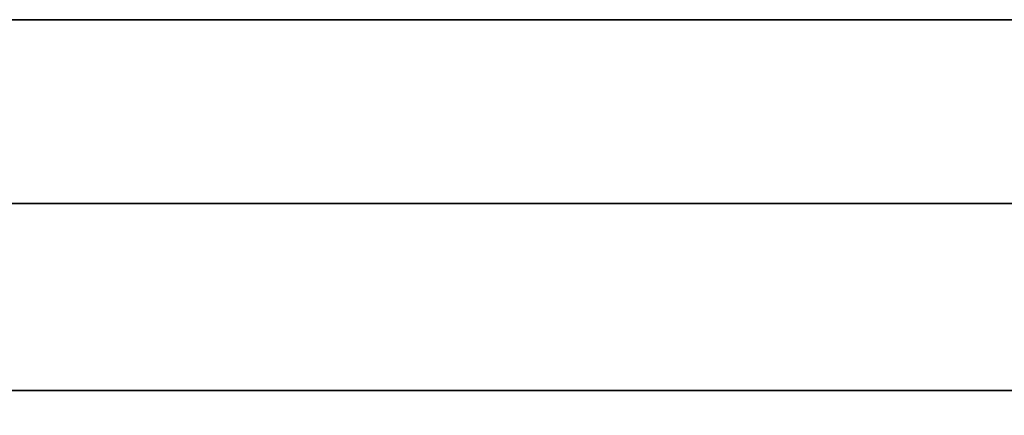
# Model space of a CAD drawing. Extents: x 413.3 to 457.5, y 5047.8 to 5050.
# Tile 479 of 656: x 439.2895 to 439.3232, y 5049.9146 to 5049.9282. Entities that reach past the tile are written whole.
import ezdxf

# ---------------------------------------------------------------- set-up
doc = ezdxf.new("R2010")
doc.units = 0
doc.header["$LTSCALE"] = 150
doc.header["$MEASUREMENT"] = 0
doc.layers.add('3DFACE_BOLT', color=7, linetype='CONTINUOUS')
doc.layers.add('3DFACE_SHAPE', color=7, linetype='CONTINUOUS')

msp = doc.modelspace()

# ---------------------------------------------------------------- linework, layer by layer
at = {"layer": '3DFACE_BOLT', "color": 1}
for points, invisible_edges in [([(439.297931, 5049.915459, -0.137472), (439.297539, 5049.915459, -0.135), (439.297931, 5049.965459, -0.137472)], 14), ([(439.297931, 5049.965459, -0.137472), (439.297539, 5049.915459, -0.135), (439.297539, 5049.965459, -0.135)], 3), ([(439.297539, 5049.915459, -0.135), (439.297931, 5049.915459, -0.132528), (439.297539, 5049.965459, -0.135)], 14), ([(439.297539, 5049.965459, -0.135), (439.297931, 5049.915459, -0.132528), (439.297931, 5049.965459, -0.132528)], 3), ([(439.297931, 5049.915459, -0.067472), (439.297539, 5049.915459, -0.065), (439.297931, 5049.965459, -0.067472)], 14), ([(439.297931, 5049.965459, -0.067472), (439.297539, 5049.915459, -0.065), (439.297539, 5049.965459, -0.065)], 3), ([(439.297539, 5049.915459, -0.065), (439.297931, 5049.915459, -0.062528), (439.297539, 5049.965459, -0.065)], 14), ([(439.297539, 5049.965459, -0.065), (439.297931, 5049.915459, -0.062528), (439.297931, 5049.965459, -0.062528)], 3), ([(439.299067, 5049.915459, -0.139702), (439.297931, 5049.915459, -0.137472), (439.299067, 5049.965459, -0.139702)], 14), ([(439.299067, 5049.965459, -0.139702), (439.297931, 5049.915459, -0.137472), (439.297931, 5049.965459, -0.137472)], 3), ([(439.297931, 5049.915459, -0.132528), (439.299067, 5049.915459, -0.130298), (439.297931, 5049.965459, -0.132528)], 14), ([(439.297931, 5049.965459, -0.132528), (439.299067, 5049.915459, -0.130298), (439.299067, 5049.965459, -0.130298)], 3), ([(439.299067, 5049.915459, -0.069702), (439.297931, 5049.915459, -0.067472), (439.299067, 5049.965459, -0.069702)], 14), ([(439.299067, 5049.965459, -0.069702), (439.297931, 5049.915459, -0.067472), (439.297931, 5049.965459, -0.067472)], 3), ([(439.297931, 5049.915459, -0.062528), (439.299067, 5049.915459, -0.060298), (439.297931, 5049.965459, -0.062528)], 14), ([(439.297931, 5049.965459, -0.062528), (439.299067, 5049.915459, -0.060298), (439.299067, 5049.965459, -0.060298)], 3), ([(439.300837, 5049.915459, -0.141472), (439.299067, 5049.915459, -0.139702), (439.300837, 5049.965459, -0.141472)], 14), ([(439.300837, 5049.965459, -0.141472), (439.299067, 5049.915459, -0.139702), (439.299067, 5049.965459, -0.139702)], 3), ([(439.299067, 5049.915459, -0.130298), (439.300837, 5049.915459, -0.128528), (439.299067, 5049.965459, -0.130298)], 14), ([(439.299067, 5049.965459, -0.130298), (439.300837, 5049.915459, -0.128528), (439.300837, 5049.965459, -0.128528)], 3), ([(439.300837, 5049.915459, -0.071472), (439.299067, 5049.915459, -0.069702), (439.300837, 5049.965459, -0.071472)], 14), ([(439.300837, 5049.965459, -0.071472), (439.299067, 5049.915459, -0.069702), (439.299067, 5049.965459, -0.069702)], 3), ([(439.299067, 5049.915459, -0.060298), (439.300837, 5049.915459, -0.058528), (439.299067, 5049.965459, -0.060298)], 14), ([(439.299067, 5049.965459, -0.060298), (439.300837, 5049.915459, -0.058528), (439.300837, 5049.965459, -0.058528)], 3), ([(439.303067, 5049.915459, -0.142608), (439.300837, 5049.915459, -0.141472), (439.303067, 5049.965459, -0.142608)], 14), ([(439.303067, 5049.965459, -0.142608), (439.300837, 5049.915459, -0.141472), (439.300837, 5049.965459, -0.141472)], 3), ([(439.300837, 5049.915459, -0.128528), (439.303067, 5049.915459, -0.127392), (439.300837, 5049.965459, -0.128528)], 14), ([(439.300837, 5049.965459, -0.128528), (439.303067, 5049.915459, -0.127392), (439.303067, 5049.965459, -0.127392)], 3), ([(439.303067, 5049.915459, -0.072608), (439.300837, 5049.915459, -0.071472), (439.303067, 5049.965459, -0.072608)], 14), ([(439.303067, 5049.965459, -0.072608), (439.300837, 5049.915459, -0.071472), (439.300837, 5049.965459, -0.071472)], 3), ([(439.300837, 5049.915459, -0.058528), (439.303067, 5049.915459, -0.057392), (439.300837, 5049.965459, -0.058528)], 14), ([(439.300837, 5049.965459, -0.058528), (439.303067, 5049.915459, -0.057392), (439.303067, 5049.965459, -0.057392)], 3), ([(439.305539, 5049.915459, -0.143), (439.303067, 5049.915459, -0.142608), (439.305539, 5049.965459, -0.143)], 14), ([(439.305539, 5049.965459, -0.143), (439.303067, 5049.915459, -0.142608), (439.303067, 5049.965459, -0.142608)], 3), ([(439.303067, 5049.915459, -0.127392), (439.305539, 5049.915459, -0.127), (439.303067, 5049.965459, -0.127392)], 14), ([(439.303067, 5049.965459, -0.127392), (439.305539, 5049.915459, -0.127), (439.305539, 5049.965459, -0.127)], 3), ([(439.305539, 5049.915459, -0.073), (439.303067, 5049.915459, -0.072608), (439.305539, 5049.965459, -0.073)], 14), ([(439.305539, 5049.965459, -0.073), (439.303067, 5049.915459, -0.072608), (439.303067, 5049.965459, -0.072608)], 3), ([(439.303067, 5049.915459, -0.057392), (439.305539, 5049.915459, -0.057), (439.303067, 5049.965459, -0.057392)], 14), ([(439.303067, 5049.965459, -0.057392), (439.305539, 5049.915459, -0.057), (439.305539, 5049.965459, -0.057)], 3), ([(439.308012, 5049.915459, -0.142608), (439.305539, 5049.915459, -0.143), (439.308012, 5049.965459, -0.142608)], 14), ([(439.308012, 5049.965459, -0.142608), (439.305539, 5049.915459, -0.143), (439.305539, 5049.965459, -0.143)], 3), ([(439.305539, 5049.915459, -0.127), (439.308012, 5049.915459, -0.127392), (439.305539, 5049.965459, -0.127)], 14), ([(439.305539, 5049.965459, -0.127), (439.308012, 5049.915459, -0.127392), (439.308012, 5049.965459, -0.127392)], 3), ([(439.308012, 5049.915459, -0.072608), (439.305539, 5049.915459, -0.073), (439.308012, 5049.965459, -0.072608)], 14), ([(439.308012, 5049.965459, -0.072608), (439.305539, 5049.915459, -0.073), (439.305539, 5049.965459, -0.073)], 3), ([(439.305539, 5049.915459, -0.057), (439.308012, 5049.915459, -0.057392), (439.305539, 5049.965459, -0.057)], 14), ([(439.305539, 5049.965459, -0.057), (439.308012, 5049.915459, -0.057392), (439.308012, 5049.965459, -0.057392)], 3), ([(439.310242, 5049.915459, -0.141472), (439.308012, 5049.915459, -0.142608), (439.310242, 5049.965459, -0.141472)], 14), ([(439.310242, 5049.965459, -0.141472), (439.308012, 5049.915459, -0.142608), (439.308012, 5049.965459, -0.142608)], 3), ([(439.308012, 5049.915459, -0.127392), (439.310242, 5049.915459, -0.128528), (439.308012, 5049.965459, -0.127392)], 14), ([(439.308012, 5049.965459, -0.127392), (439.310242, 5049.915459, -0.128528), (439.310242, 5049.965459, -0.128528)], 3), ([(439.310242, 5049.915459, -0.071472), (439.308012, 5049.915459, -0.072608), (439.310242, 5049.965459, -0.071472)], 14), ([(439.310242, 5049.965459, -0.071472), (439.308012, 5049.915459, -0.072608), (439.308012, 5049.965459, -0.072608)], 3), ([(439.308012, 5049.915459, -0.057392), (439.310242, 5049.915459, -0.058528), (439.308012, 5049.965459, -0.057392)], 14), ([(439.308012, 5049.965459, -0.057392), (439.310242, 5049.915459, -0.058528), (439.310242, 5049.965459, -0.058528)], 3), ([(439.312012, 5049.915459, -0.139702), (439.310242, 5049.915459, -0.141472), (439.312012, 5049.965459, -0.139702)], 14), ([(439.312012, 5049.965459, -0.139702), (439.310242, 5049.915459, -0.141472), (439.310242, 5049.965459, -0.141472)], 3), ([(439.310242, 5049.915459, -0.128528), (439.312012, 5049.915459, -0.130298), (439.310242, 5049.965459, -0.128528)], 14), ([(439.310242, 5049.965459, -0.128528), (439.312012, 5049.915459, -0.130298), (439.312012, 5049.965459, -0.130298)], 3), ([(439.312012, 5049.915459, -0.069702), (439.310242, 5049.915459, -0.071472), (439.312012, 5049.965459, -0.069702)], 14), ([(439.312012, 5049.965459, -0.069702), (439.310242, 5049.915459, -0.071472), (439.310242, 5049.965459, -0.071472)], 3), ([(439.310242, 5049.915459, -0.058528), (439.312012, 5049.915459, -0.060298), (439.310242, 5049.965459, -0.058528)], 14), ([(439.310242, 5049.965459, -0.058528), (439.312012, 5049.915459, -0.060298), (439.312012, 5049.965459, -0.060298)], 3), ([(439.313148, 5049.915459, -0.137472), (439.312012, 5049.915459, -0.139702), (439.313148, 5049.965459, -0.137472)], 14), ([(439.313148, 5049.965459, -0.137472), (439.312012, 5049.915459, -0.139702), (439.312012, 5049.965459, -0.139702)], 3), ([(439.312012, 5049.915459, -0.130298), (439.313148, 5049.915459, -0.132528), (439.312012, 5049.965459, -0.130298)], 14), ([(439.312012, 5049.965459, -0.130298), (439.313148, 5049.915459, -0.132528), (439.313148, 5049.965459, -0.132528)], 3), ([(439.313148, 5049.915459, -0.067472), (439.312012, 5049.915459, -0.069702), (439.313148, 5049.965459, -0.067472)], 14), ([(439.313148, 5049.965459, -0.067472), (439.312012, 5049.915459, -0.069702), (439.312012, 5049.965459, -0.069702)], 3), ([(439.312012, 5049.915459, -0.060298), (439.313148, 5049.915459, -0.062528), (439.312012, 5049.965459, -0.060298)], 14), ([(439.312012, 5049.965459, -0.060298), (439.313148, 5049.915459, -0.062528), (439.313148, 5049.965459, -0.062528)], 3), ([(439.313539, 5049.915459, -0.135), (439.313148, 5049.915459, -0.137472), (439.313539, 5049.965459, -0.135)], 14), ([(439.313539, 5049.965459, -0.135), (439.313148, 5049.915459, -0.137472), (439.313148, 5049.965459, -0.137472)], 3), ([(439.313148, 5049.915459, -0.132528), (439.313539, 5049.915459, -0.135), (439.313148, 5049.965459, -0.132528)], 14), ([(439.313148, 5049.965459, -0.132528), (439.313539, 5049.915459, -0.135), (439.313539, 5049.965459, -0.135)], 3), ([(439.313539, 5049.915459, -0.065), (439.313148, 5049.915459, -0.067472), (439.313539, 5049.965459, -0.065)], 14), ([(439.313539, 5049.965459, -0.065), (439.313148, 5049.915459, -0.067472), (439.313148, 5049.965459, -0.067472)], 3), ([(439.313148, 5049.915459, -0.062528), (439.313539, 5049.915459, -0.065), (439.313148, 5049.965459, -0.062528)], 14), ([(439.313148, 5049.965459, -0.062528), (439.313539, 5049.915459, -0.065), (439.313539, 5049.965459, -0.065)], 3), ([(439.298852, 5049.905459, -0.146583), (439.292164, 5049.905459, -0.135), (439.298852, 5049.915459, -0.146583)], 14), ([(439.298852, 5049.915459, -0.146583), (439.292164, 5049.905459, -0.135), (439.292164, 5049.915459, -0.135)], 3), ([(439.292164, 5049.905459, -0.135), (439.298852, 5049.905459, -0.123417), (439.292164, 5049.915459, -0.135)], 14), ([(439.292164, 5049.915459, -0.135), (439.298852, 5049.905459, -0.123417), (439.298852, 5049.915459, -0.123417)], 3), ([(439.298852, 5049.915459, -0.146583), (439.292164, 5049.915459, -0.135), (439.298852, 5049.915459, -0.123417)], 12), ([(439.298852, 5049.905459, -0.076583), (439.292164, 5049.905459, -0.065), (439.298852, 5049.915459, -0.076583)], 14), ([(439.298852, 5049.915459, -0.076583), (439.292164, 5049.905459, -0.065), (439.292164, 5049.915459, -0.065)], 3), ([(439.292164, 5049.905459, -0.065), (439.298852, 5049.905459, -0.053417), (439.292164, 5049.915459, -0.065)], 14), ([(439.292164, 5049.915459, -0.065), (439.298852, 5049.905459, -0.053417), (439.298852, 5049.915459, -0.053417)], 3), ([(439.298852, 5049.915459, -0.076583), (439.292164, 5049.915459, -0.065), (439.298852, 5049.915459, -0.053417)], 12), ([(439.297931, 5049.915459, -0.132528), (439.297539, 5049.915459, -0.135), (439.297931, 5049.915459, -0.137472)], 12), ([(439.297931, 5049.915459, -0.062528), (439.297539, 5049.915459, -0.065), (439.297931, 5049.915459, -0.067472)], 12), ([(439.299067, 5049.915459, -0.130298), (439.297931, 5049.915459, -0.132528), (439.299067, 5049.915459, -0.139702)], 14), ([(439.299067, 5049.915459, -0.139702), (439.297931, 5049.915459, -0.132528), (439.297931, 5049.915459, -0.137472)], 3), ([(439.299067, 5049.915459, -0.060298), (439.297931, 5049.915459, -0.062528), (439.299067, 5049.915459, -0.069702)], 14), ([(439.299067, 5049.915459, -0.069702), (439.297931, 5049.915459, -0.062528), (439.297931, 5049.915459, -0.067472)], 3), ([(439.312227, 5049.905459, -0.146583), (439.298852, 5049.905459, -0.146583), (439.312227, 5049.915459, -0.146583)], 14), ([(439.312227, 5049.915459, -0.146583), (439.298852, 5049.905459, -0.146583), (439.298852, 5049.915459, -0.146583)], 3), ([(439.298852, 5049.905459, -0.123417), (439.312227, 5049.905459, -0.123417), (439.298852, 5049.915459, -0.123417)], 14), ([(439.298852, 5049.915459, -0.123417), (439.312227, 5049.905459, -0.123417), (439.312227, 5049.915459, -0.123417)], 3), ([(439.312227, 5049.915459, -0.146583), (439.298852, 5049.915459, -0.146583), (439.312227, 5049.915459, -0.123417)], 14), ([(439.312227, 5049.915459, -0.123417), (439.298852, 5049.915459, -0.146583), (439.298852, 5049.915459, -0.123417)], 3), ([(439.312227, 5049.905459, -0.076583), (439.298852, 5049.905459, -0.076583), (439.312227, 5049.915459, -0.076583)], 14), ([(439.312227, 5049.915459, -0.076583), (439.298852, 5049.905459, -0.076583), (439.298852, 5049.915459, -0.076583)], 3), ([(439.298852, 5049.905459, -0.053417), (439.312227, 5049.905459, -0.053417), (439.298852, 5049.915459, -0.053417)], 14), ([(439.298852, 5049.915459, -0.053417), (439.312227, 5049.905459, -0.053417), (439.312227, 5049.915459, -0.053417)], 3), ([(439.312227, 5049.915459, -0.076583), (439.298852, 5049.915459, -0.076583), (439.312227, 5049.915459, -0.053417)], 14), ([(439.312227, 5049.915459, -0.053417), (439.298852, 5049.915459, -0.076583), (439.298852, 5049.915459, -0.053417)], 3), ([(439.300837, 5049.915459, -0.128528), (439.299067, 5049.915459, -0.130298), (439.300837, 5049.915459, -0.141472)], 14), ([(439.300837, 5049.915459, -0.141472), (439.299067, 5049.915459, -0.130298), (439.299067, 5049.915459, -0.139702)], 3), ([(439.300837, 5049.915459, -0.058528), (439.299067, 5049.915459, -0.060298), (439.300837, 5049.915459, -0.071472)], 14), ([(439.300837, 5049.915459, -0.071472), (439.299067, 5049.915459, -0.060298), (439.299067, 5049.915459, -0.069702)], 3), ([(439.303067, 5049.915459, -0.127392), (439.300837, 5049.915459, -0.128528), (439.303067, 5049.915459, -0.142608)], 14), ([(439.303067, 5049.915459, -0.142608), (439.300837, 5049.915459, -0.128528), (439.300837, 5049.915459, -0.141472)], 3), ([(439.303067, 5049.915459, -0.057392), (439.300837, 5049.915459, -0.058528), (439.303067, 5049.915459, -0.072608)], 14), ([(439.303067, 5049.915459, -0.072608), (439.300837, 5049.915459, -0.058528), (439.300837, 5049.915459, -0.071472)], 3), ([(439.305539, 5049.915459, -0.127), (439.303067, 5049.915459, -0.127392), (439.305539, 5049.915459, -0.143)], 14), ([(439.305539, 5049.915459, -0.143), (439.303067, 5049.915459, -0.127392), (439.303067, 5049.915459, -0.142608)], 3), ([(439.305539, 5049.915459, -0.057), (439.303067, 5049.915459, -0.057392), (439.305539, 5049.915459, -0.073)], 14), ([(439.305539, 5049.915459, -0.073), (439.303067, 5049.915459, -0.057392), (439.303067, 5049.915459, -0.072608)], 3), ([(439.308012, 5049.915459, -0.127392), (439.305539, 5049.915459, -0.127), (439.308012, 5049.915459, -0.142608)], 14), ([(439.308012, 5049.915459, -0.142608), (439.305539, 5049.915459, -0.127), (439.305539, 5049.915459, -0.143)], 3), ([(439.308012, 5049.915459, -0.057392), (439.305539, 5049.915459, -0.057), (439.308012, 5049.915459, -0.072608)], 14), ([(439.308012, 5049.915459, -0.072608), (439.305539, 5049.915459, -0.057), (439.305539, 5049.915459, -0.073)], 3), ([(439.310242, 5049.915459, -0.128528), (439.308012, 5049.915459, -0.127392), (439.310242, 5049.915459, -0.141472)], 14), ([(439.310242, 5049.915459, -0.141472), (439.308012, 5049.915459, -0.127392), (439.308012, 5049.915459, -0.142608)], 3), ([(439.310242, 5049.915459, -0.058528), (439.308012, 5049.915459, -0.057392), (439.310242, 5049.915459, -0.071472)], 14), ([(439.310242, 5049.915459, -0.071472), (439.308012, 5049.915459, -0.057392), (439.308012, 5049.915459, -0.072608)], 3), ([(439.312012, 5049.915459, -0.130298), (439.310242, 5049.915459, -0.128528), (439.312012, 5049.915459, -0.139702)], 14), ([(439.312012, 5049.915459, -0.139702), (439.310242, 5049.915459, -0.128528), (439.310242, 5049.915459, -0.141472)], 3), ([(439.312012, 5049.915459, -0.060298), (439.310242, 5049.915459, -0.058528), (439.312012, 5049.915459, -0.069702)], 14), ([(439.312012, 5049.915459, -0.069702), (439.310242, 5049.915459, -0.058528), (439.310242, 5049.915459, -0.071472)], 3), ([(439.313148, 5049.915459, -0.132528), (439.312012, 5049.915459, -0.130298), (439.313148, 5049.915459, -0.137472)], 14), ([(439.313148, 5049.915459, -0.137472), (439.312012, 5049.915459, -0.130298), (439.312012, 5049.915459, -0.139702)], 3), ([(439.313148, 5049.915459, -0.062528), (439.312012, 5049.915459, -0.060298), (439.313148, 5049.915459, -0.067472)], 14), ([(439.313148, 5049.915459, -0.067472), (439.312012, 5049.915459, -0.060298), (439.312012, 5049.915459, -0.069702)], 3), ([(439.318914, 5049.905459, -0.135), (439.312227, 5049.905459, -0.146583), (439.318914, 5049.915459, -0.135)], 14), ([(439.318914, 5049.915459, -0.135), (439.312227, 5049.905459, -0.146583), (439.312227, 5049.915459, -0.146583)], 3), ([(439.312227, 5049.905459, -0.123417), (439.318914, 5049.905459, -0.135), (439.312227, 5049.915459, -0.123417)], 14), ([(439.312227, 5049.915459, -0.123417), (439.318914, 5049.905459, -0.135), (439.318914, 5049.915459, -0.135)], 3), ([(439.318914, 5049.915459, -0.135), (439.312227, 5049.915459, -0.146583), (439.312227, 5049.915459, -0.123417)], 2), ([(439.318914, 5049.905459, -0.065), (439.312227, 5049.905459, -0.076583), (439.318914, 5049.915459, -0.065)], 14), ([(439.318914, 5049.915459, -0.065), (439.312227, 5049.905459, -0.076583), (439.312227, 5049.915459, -0.076583)], 3), ([(439.312227, 5049.905459, -0.053417), (439.318914, 5049.905459, -0.065), (439.312227, 5049.915459, -0.053417)], 14), ([(439.312227, 5049.915459, -0.053417), (439.318914, 5049.905459, -0.065), (439.318914, 5049.915459, -0.065)], 3), ([(439.318914, 5049.915459, -0.065), (439.312227, 5049.915459, -0.076583), (439.312227, 5049.915459, -0.053417)], 2), ([(439.313539, 5049.915459, -0.135), (439.313148, 5049.915459, -0.132528), (439.313148, 5049.915459, -0.137472)], 2), ([(439.313539, 5049.915459, -0.065), (439.313148, 5049.915459, -0.062528), (439.313148, 5049.915459, -0.067472)], 2)]:
    msp.add_3dface(points, dxfattribs=dict(at, invisible_edges=invisible_edges))
at = {"layer": '3DFACE_SHAPE', "color": 13}
for points, invisible_edges in [([(439.365539, 5050.025014, -0.1905), (439.26869, 5050.025153, -0.1905), (439.26554, 5047.825153, -0.1905)], 12), ([(439.26869, 5050.025153, -0.0095), (439.362442, 5047.861866, -0.0095), (439.26554, 5047.825153, -0.0095)], 3), ([(439.468689, 5050.024866), (439.26869, 5050.025153), (439.26554, 5047.825153)], 12), ([(439.26554, 5047.825153, -0.2), (439.26869, 5050.025153, -0.2), (439.465539, 5047.824866, -0.2)], 2), ([(439.362389, 5047.825014, -0.1905), (439.365539, 5050.025014, -0.1905), (439.26554, 5047.825153, -0.1905)], 2), ([(439.465539, 5047.824866), (439.468689, 5050.024866), (439.26554, 5047.825153)], 2), ([(439.365487, 5049.988164, -0.0095), (439.365306, 5049.861864, -0.0095), (439.26869, 5050.025153, -0.0095)], 14), ([(439.26869, 5050.025153, -0.0095), (439.365306, 5049.861864, -0.0095), (439.362623, 5047.988166, -0.0095)], 13), ([(439.362623, 5047.988166, -0.0095), (439.362442, 5047.861866, -0.0095), (439.26869, 5050.025153, -0.0095)], 14), ([(439.26869, 5050.025153, -0.2), (439.468689, 5050.024866, -0.2), (439.465539, 5047.824866, -0.2)], 12), ([(437.43785, 5049.928159, -0.05899), (437.431839, 5049.928159, -0.0565), (439.299529, 5049.928159, -0.05899)], 14), ([(439.299529, 5049.928159, -0.05899), (437.431839, 5049.928159, -0.0565), (439.305539, 5049.928159, -0.0565)], 3), ([(437.431839, 5049.928159, -0.0565), (439.268689, 5049.928159, -0.0095), (439.305539, 5049.928159, -0.0565)], 15), ([(437.43785, 5049.928159, -0.14101), (439.305539, 5049.928159, -0.1435), (437.431839, 5049.928159, -0.1435)], 3), ([(439.305539, 5049.928159, -0.1435), (437.468689, 5049.928159, -0.1905), (437.431839, 5049.928159, -0.1435)], 15), ([(437.43785, 5049.928159, -0.12899), (437.431839, 5049.928159, -0.1265), (439.299529, 5049.928159, -0.12899)], 14), ([(439.299529, 5049.928159, -0.12899), (437.431839, 5049.928159, -0.1265), (437.431839, 5049.928159, -0.0735)], 15), ([(439.299529, 5049.928159, -0.12899), (437.431839, 5049.928159, -0.0735), (439.305539, 5049.928159, -0.1265)], 3), ([(437.431839, 5049.928159, -0.0735), (437.43785, 5049.928159, -0.07101), (439.305539, 5049.928159, -0.1265)], 14), ([(439.299529, 5049.928159, -0.05899), (439.297039, 5049.928159, -0.065), (437.43785, 5049.928159, -0.05899)], 14), ([(439.297039, 5049.928159, -0.065), (437.440339, 5049.928159, -0.065), (437.43785, 5049.928159, -0.05899)], 13), ([(439.299529, 5049.928159, -0.14101), (439.305539, 5049.928159, -0.1435), (437.43785, 5049.928159, -0.14101)], 14), ([(437.43785, 5049.928159, -0.14101), (437.440339, 5049.928159, -0.135), (439.299529, 5049.928159, -0.14101)], 14), ([(437.440339, 5049.928159, -0.135), (437.43785, 5049.928159, -0.12899), (439.297039, 5049.928159, -0.135)], 14), ([(439.297039, 5049.928159, -0.135), (437.43785, 5049.928159, -0.12899), (439.299529, 5049.928159, -0.12899)], 3), ([(439.305539, 5049.928159, -0.1265), (437.43785, 5049.928159, -0.07101), (439.305539, 5049.928159, -0.0735)], 15), ([(437.43785, 5049.928159, -0.07101), (439.299529, 5049.928159, -0.07101), (439.305539, 5049.928159, -0.0735)], 13), ([(437.43785, 5049.928159, -0.07101), (437.440339, 5049.928159, -0.065), (439.299529, 5049.928159, -0.07101)], 14), ([(439.299529, 5049.928159, -0.14101), (437.440339, 5049.928159, -0.135), (439.297039, 5049.928159, -0.135)], 3), ([(437.440339, 5049.928159, -0.065), (439.297039, 5049.928159, -0.065), (439.299529, 5049.928159, -0.07101)], 13), ([(437.468689, 5049.928159, -0.1905), (439.305539, 5049.928159, -0.1435), (439.268689, 5049.928159, -0.1905)], 3), ([(439.305539, 5049.928159, -0.0565), (439.268689, 5049.928159, -0.0095), (439.31155, 5049.928159, -0.05899)], 3), ([(439.268689, 5049.928159, -0.0095), (439.365539, 5049.928159, -0.0095), (439.31155, 5049.928159, -0.05899)], 14), ([(439.305539, 5049.928159, -0.1435), (439.31155, 5049.928159, -0.14101), (439.268689, 5049.928159, -0.1905)], 14), ([(439.268689, 5049.928159, -0.1905), (439.31155, 5049.928159, -0.14101), (439.365539, 5049.928159, -0.1905)], 3), ([(439.365539, 5049.928159, -0.1905), (439.365539, 5049.921859, -0.1905), (439.268689, 5049.928159, -0.1905)], 2), ([(439.365539, 5049.921859, -0.1905), (439.268689, 5049.921859, -0.1905), (439.268689, 5049.928159, -0.1905)], 12), ([(439.268689, 5049.921859, -0.0095), (439.305539, 5049.921859, -0.0095), (439.268689, 5049.928159, -0.0095)], 2), ([(439.305539, 5049.921859, -0.0095), (439.365539, 5049.921859, -0.0095), (439.268689, 5049.928159, -0.0095)], 14), ([(439.268689, 5049.928159, -0.0095), (439.365539, 5049.921859, -0.0095), (439.365539, 5049.928159, -0.0095)], 1), ([(439.297039, 5049.928159, -0.065), (439.297039, 5049.921859, -0.065), (439.299529, 5049.928159, -0.07101)], 3), ([(439.297039, 5049.921859, -0.065), (439.299529, 5049.921859, -0.07101), (439.299529, 5049.928159, -0.07101)], 14), ([(439.299529, 5049.928159, -0.05899), (439.299529, 5049.921859, -0.05899), (439.297039, 5049.928159, -0.065)], 3), ([(439.299529, 5049.921859, -0.05899), (439.297039, 5049.921859, -0.065), (439.297039, 5049.928159, -0.065)], 14), ([(439.299529, 5049.928159, -0.12899), (439.299529, 5049.921859, -0.12899), (439.297039, 5049.928159, -0.135)], 3), ([(439.299529, 5049.921859, -0.12899), (439.297039, 5049.921859, -0.135), (439.297039, 5049.928159, -0.135)], 14), ([(439.297039, 5049.928159, -0.135), (439.297039, 5049.921859, -0.135), (439.299529, 5049.928159, -0.14101)], 3), ([(439.297039, 5049.921859, -0.135), (439.299529, 5049.921859, -0.14101), (439.299529, 5049.928159, -0.14101)], 14), ([(439.299529, 5049.928159, -0.07101), (439.299529, 5049.921859, -0.07101), (439.305539, 5049.928159, -0.0735)], 3), ([(439.299529, 5049.921859, -0.07101), (439.305539, 5049.921859, -0.0735), (439.305539, 5049.928159, -0.0735)], 14), ([(439.305539, 5049.928159, -0.0565), (439.305539, 5049.921859, -0.0565), (439.299529, 5049.928159, -0.05899)], 3), ([(439.305539, 5049.921859, -0.0565), (439.299529, 5049.921859, -0.05899), (439.299529, 5049.928159, -0.05899)], 14), ([(439.305539, 5049.928159, -0.1265), (439.305539, 5049.921859, -0.1265), (439.299529, 5049.928159, -0.12899)], 3), ([(439.305539, 5049.921859, -0.1265), (439.299529, 5049.921859, -0.12899), (439.299529, 5049.928159, -0.12899)], 14), ([(439.299529, 5049.928159, -0.14101), (439.299529, 5049.921859, -0.14101), (439.305539, 5049.928159, -0.1435)], 3), ([(439.299529, 5049.921859, -0.14101), (439.305539, 5049.921859, -0.1435), (439.305539, 5049.928159, -0.1435)], 14), ([(439.305539, 5049.928159, -0.0735), (439.305539, 5049.921859, -0.0735), (439.31155, 5049.928159, -0.07101)], 3), ([(439.305539, 5049.921859, -0.0735), (439.31155, 5049.921859, -0.07101), (439.31155, 5049.928159, -0.07101)], 14), ([(439.31155, 5049.928159, -0.05899), (439.31155, 5049.921859, -0.05899), (439.305539, 5049.928159, -0.0565)], 3), ([(439.31155, 5049.921859, -0.05899), (439.305539, 5049.921859, -0.0565), (439.305539, 5049.928159, -0.0565)], 14), ([(439.31155, 5049.928159, -0.12899), (439.31155, 5049.921859, -0.12899), (439.305539, 5049.928159, -0.1265)], 3), ([(439.31155, 5049.921859, -0.12899), (439.305539, 5049.921859, -0.1265), (439.305539, 5049.928159, -0.1265)], 14), ([(439.305539, 5049.928159, -0.1435), (439.305539, 5049.921859, -0.1435), (439.31155, 5049.928159, -0.14101)], 3), ([(439.305539, 5049.921859, -0.1435), (439.31155, 5049.921859, -0.14101), (439.31155, 5049.928159, -0.14101)], 14), ([(439.31155, 5049.928159, -0.12899), (439.305539, 5049.928159, -0.1265), (439.31155, 5049.928159, -0.07101)], 14), ([(439.305539, 5049.928159, -0.1265), (439.305539, 5049.928159, -0.0735), (439.31155, 5049.928159, -0.07101)], 13), ([(439.31155, 5049.928159, -0.07101), (439.31155, 5049.921859, -0.07101), (439.314039, 5049.928159, -0.065)], 3), ([(439.31155, 5049.921859, -0.07101), (439.314039, 5049.921859, -0.065), (439.314039, 5049.928159, -0.065)], 14), ([(439.314039, 5049.928159, -0.065), (439.314039, 5049.921859, -0.065), (439.31155, 5049.928159, -0.05899)], 3), ([(439.314039, 5049.921859, -0.065), (439.31155, 5049.921859, -0.05899), (439.31155, 5049.928159, -0.05899)], 14), ([(439.31155, 5049.928159, -0.14101), (439.31155, 5049.921859, -0.14101), (439.314039, 5049.928159, -0.135)], 3), ([(439.31155, 5049.921859, -0.14101), (439.314039, 5049.921859, -0.135), (439.314039, 5049.928159, -0.135)], 14), ([(439.314039, 5049.928159, -0.135), (439.314039, 5049.921859, -0.135), (439.31155, 5049.928159, -0.12899)], 3), ([(439.314039, 5049.921859, -0.135), (439.31155, 5049.921859, -0.12899), (439.31155, 5049.928159, -0.12899)], 14), ([(439.365539, 5049.928159, -0.065), (439.314039, 5049.928159, -0.065), (439.31155, 5049.928159, -0.05899)], 13), ([(439.31155, 5049.928159, -0.05899), (439.365539, 5049.928159, -0.0095), (439.365539, 5049.928159, -0.065)], 13), ([(439.31155, 5049.928159, -0.14101), (439.365539, 5049.928159, -0.135), (439.365539, 5049.928159, -0.1905)], 13), ([(439.31155, 5049.928159, -0.14101), (439.314039, 5049.928159, -0.135), (439.365539, 5049.928159, -0.135)], 14), ([(439.31155, 5049.928159, -0.07101), (439.314039, 5049.928159, -0.065), (439.31155, 5049.928159, -0.12899)], 14), ([(439.314039, 5049.928159, -0.065), (439.365539, 5049.928159, -0.065), (439.31155, 5049.928159, -0.12899)], 15), ([(439.31155, 5049.928159, -0.12899), (439.365539, 5049.928159, -0.065), (439.314039, 5049.928159, -0.135)], 3), ([(439.365539, 5049.928159, -0.065), (439.365539, 5049.928159, -0.135), (439.314039, 5049.928159, -0.135)], 14), ([(437.43785, 5049.921859, -0.14101), (437.431839, 5049.921859, -0.1435), (439.299529, 5049.921859, -0.14101)], 14), ([(437.431839, 5049.921859, -0.1435), (437.468689, 5049.921859, -0.1905), (439.299529, 5049.921859, -0.14101)], 15), ([(437.43785, 5049.921859, -0.12899), (439.305539, 5049.921859, -0.0735), (437.431839, 5049.921859, -0.1265)], 3), ([(439.305539, 5049.921859, -0.0735), (439.299529, 5049.921859, -0.07101), (437.431839, 5049.921859, -0.1265)], 14), ([(437.431839, 5049.921859, -0.1265), (439.299529, 5049.921859, -0.07101), (437.431839, 5049.921859, -0.0735)], 15), ([(439.299529, 5049.921859, -0.07101), (437.43785, 5049.921859, -0.07101), (437.431839, 5049.921859, -0.0735)], 15), ([(439.305539, 5049.921859, -0.0565), (437.468689, 5049.921859, -0.0095), (437.43785, 5049.921859, -0.05899)], 15), ([(437.440339, 5049.921859, -0.065), (439.299529, 5049.921859, -0.05899), (437.43785, 5049.921859, -0.05899)], 3), ([(439.299529, 5049.921859, -0.05899), (439.305539, 5049.921859, -0.0565), (437.43785, 5049.921859, -0.05899)], 14), ([(439.299529, 5049.921859, -0.07101), (439.297039, 5049.921859, -0.065), (437.43785, 5049.921859, -0.07101)], 14), ([(439.297039, 5049.921859, -0.065), (437.440339, 5049.921859, -0.065), (437.43785, 5049.921859, -0.07101)], 13), ([(439.299529, 5049.921859, -0.14101), (439.297039, 5049.921859, -0.135), (437.43785, 5049.921859, -0.14101)], 14), ([(439.297039, 5049.921859, -0.135), (437.440339, 5049.921859, -0.135), (437.43785, 5049.921859, -0.14101)], 13), ([(439.299529, 5049.921859, -0.12899), (439.305539, 5049.921859, -0.1265), (437.43785, 5049.921859, -0.12899)], 14), ([(439.305539, 5049.921859, -0.1265), (439.305539, 5049.921859, -0.0735), (437.43785, 5049.921859, -0.12899)], 15), ([(437.43785, 5049.921859, -0.12899), (437.440339, 5049.921859, -0.135), (439.299529, 5049.921859, -0.12899)], 14), ([(439.297039, 5049.921859, -0.065), (439.299529, 5049.921859, -0.05899), (437.440339, 5049.921859, -0.065)], 14), ([(437.440339, 5049.921859, -0.135), (439.297039, 5049.921859, -0.135), (439.299529, 5049.921859, -0.12899)], 13), ([(439.268689, 5049.921859, -0.0095), (437.468689, 5049.921859, -0.0095), (439.305539, 5049.921859, -0.0565)], 14), ([(439.299529, 5049.921859, -0.14101), (437.468689, 5049.921859, -0.1905), (439.305539, 5049.921859, -0.1435)], 3), ([(437.468689, 5049.921859, -0.1905), (439.268689, 5049.921859, -0.1905), (439.305539, 5049.921859, -0.1435)], 14), ([(439.365539, 5049.921859, -0.03), (439.299529, 5049.921859, -0.05899), (439.263539, 5049.921859, -0.03)], 3), ([(439.299529, 5049.921859, -0.05899), (439.297039, 5049.921859, -0.065), (439.263539, 5049.921859, -0.03)], 14), ([(439.263539, 5049.921859, -0.03), (439.297039, 5049.921859, -0.065), (439.299529, 5049.921859, -0.07101)], 13), ([(439.299529, 5049.921859, -0.07101), (439.297039, 5049.921859, -0.135), (439.263539, 5049.921859, -0.03)], 15), ([(439.297039, 5049.921859, -0.135), (439.263539, 5049.921859, -0.17), (439.263539, 5049.921859, -0.03)], 13), ([(439.297039, 5049.921859, -0.135), (439.299529, 5049.921859, -0.14101), (439.263539, 5049.921859, -0.17)], 14), ([(439.299529, 5049.921859, -0.14101), (439.305539, 5049.921859, -0.1435), (439.263539, 5049.921859, -0.17)], 14), ([(439.263539, 5049.921859, -0.17), (439.305539, 5049.921859, -0.1435), (439.31155, 5049.921859, -0.14101)], 13), ([(439.263539, 5049.921859, -0.17), (439.31155, 5049.921859, -0.14101), (439.365539, 5049.921859, -0.17)], 3), ([(439.263539, 5049.915459, -0.03), (439.305539, 5049.915459, -0.03), (439.263539, 5049.921859, -0.03)], 2), ([(439.305539, 5049.915459, -0.03), (439.359139, 5049.915459, -0.03), (439.263539, 5049.921859, -0.03)], 14), ([(439.263539, 5049.921859, -0.03), (439.359139, 5049.915459, -0.03), (439.365539, 5049.921859, -0.03)], 3), ([(439.359139, 5049.915459, -0.17), (439.263539, 5049.921859, -0.17), (439.365539, 5049.921859, -0.17)], 13), ([(439.359139, 5049.915459, -0.17), (439.263539, 5049.915459, -0.17), (439.263539, 5049.921859, -0.17)], 12), ([(439.305539, 5049.921859, -0.0095), (439.268689, 5049.921859, -0.0095), (439.305539, 5049.921859, -0.0565)], 14), ([(439.365539, 5049.921859, -0.1905), (439.31155, 5049.921859, -0.14101), (439.268689, 5049.921859, -0.1905)], 3), ([(439.31155, 5049.921859, -0.14101), (439.305539, 5049.921859, -0.1435), (439.268689, 5049.921859, -0.1905)], 14), ([(439.299529, 5049.921859, -0.12899), (439.297039, 5049.921859, -0.135), (439.299529, 5049.921859, -0.07101)], 14), ([(439.299529, 5049.915459, -0.14101), (439.299529, 5049.921859, -0.14101), (439.297039, 5049.915459, -0.135)], 3), ([(439.299529, 5049.921859, -0.14101), (439.297039, 5049.921859, -0.135), (439.297039, 5049.915459, -0.135)], 14), ([(439.297039, 5049.915459, -0.135), (439.297039, 5049.921859, -0.135), (439.299529, 5049.915459, -0.12899)], 3), ([(439.297039, 5049.921859, -0.135), (439.299529, 5049.921859, -0.12899), (439.299529, 5049.915459, -0.12899)], 14), ([(439.299529, 5049.915459, -0.07101), (439.299529, 5049.921859, -0.07101), (439.297039, 5049.915459, -0.065)], 3), ([(439.299529, 5049.921859, -0.07101), (439.297039, 5049.921859, -0.065), (439.297039, 5049.915459, -0.065)], 14), ([(439.297039, 5049.915459, -0.065), (439.297039, 5049.921859, -0.065), (439.299529, 5049.915459, -0.05899)], 3), ([(439.297039, 5049.921859, -0.065), (439.299529, 5049.921859, -0.05899), (439.299529, 5049.915459, -0.05899)], 14), ([(439.305539, 5049.921859, -0.0565), (439.299529, 5049.921859, -0.05899), (439.365539, 5049.921859, -0.03)], 14), ([(439.305539, 5049.921859, -0.1265), (439.299529, 5049.921859, -0.12899), (439.305539, 5049.921859, -0.0735)], 14), ([(439.305539, 5049.921859, -0.0735), (439.299529, 5049.921859, -0.12899), (439.299529, 5049.921859, -0.07101)], 3), ([(439.305539, 5049.915459, -0.1435), (439.305539, 5049.921859, -0.1435), (439.299529, 5049.915459, -0.14101)], 3), ([(439.305539, 5049.921859, -0.1435), (439.299529, 5049.921859, -0.14101), (439.299529, 5049.915459, -0.14101)], 14), ([(439.299529, 5049.915459, -0.12899), (439.299529, 5049.921859, -0.12899), (439.305539, 5049.915459, -0.1265)], 3), ([(439.299529, 5049.921859, -0.12899), (439.305539, 5049.921859, -0.1265), (439.305539, 5049.915459, -0.1265)], 14), ([(439.305539, 5049.915459, -0.0735), (439.305539, 5049.921859, -0.0735), (439.299529, 5049.915459, -0.07101)], 3), ([(439.305539, 5049.921859, -0.0735), (439.299529, 5049.921859, -0.07101), (439.299529, 5049.915459, -0.07101)], 14), ([(439.299529, 5049.915459, -0.05899), (439.299529, 5049.921859, -0.05899), (439.305539, 5049.915459, -0.0565)], 3), ([(439.299529, 5049.921859, -0.05899), (439.305539, 5049.921859, -0.0565), (439.305539, 5049.915459, -0.0565)], 14), ([(439.305539, 5049.921859, -0.0565), (439.31155, 5049.921859, -0.05899), (439.305539, 5049.921859, -0.0095)], 14), ([(439.305539, 5049.921859, -0.0095), (439.31155, 5049.921859, -0.05899), (439.365539, 5049.921859, -0.0095)], 15), ([(439.31155, 5049.921859, -0.07101), (439.305539, 5049.921859, -0.0735), (439.31155, 5049.921859, -0.12899)], 14), ([(439.305539, 5049.921859, -0.0735), (439.305539, 5049.921859, -0.1265), (439.31155, 5049.921859, -0.12899)], 13), ([(439.31155, 5049.921859, -0.05899), (439.305539, 5049.921859, -0.0565), (439.365539, 5049.921859, -0.065)], 14), ([(439.365539, 5049.921859, -0.065), (439.305539, 5049.921859, -0.0565), (439.365539, 5049.921859, -0.03)], 15), ([(439.31155, 5049.921859, -0.12899), (439.305539, 5049.921859, -0.1265), (439.31155, 5049.921859, -0.07101)], 14), ([(439.305539, 5049.921859, -0.1265), (439.305539, 5049.921859, -0.0735), (439.31155, 5049.921859, -0.07101)], 13), ([(439.31155, 5049.915459, -0.14101), (439.31155, 5049.921859, -0.14101), (439.305539, 5049.915459, -0.1435)], 3), ([(439.31155, 5049.921859, -0.14101), (439.305539, 5049.921859, -0.1435), (439.305539, 5049.915459, -0.1435)], 14), ([(439.305539, 5049.915459, -0.1265), (439.305539, 5049.921859, -0.1265), (439.31155, 5049.915459, -0.12899)], 3), ([(439.305539, 5049.921859, -0.1265), (439.31155, 5049.921859, -0.12899), (439.31155, 5049.915459, -0.12899)], 14), ([(439.31155, 5049.915459, -0.07101), (439.31155, 5049.921859, -0.07101), (439.305539, 5049.915459, -0.0735)], 3), ([(439.31155, 5049.921859, -0.07101), (439.305539, 5049.921859, -0.0735), (439.305539, 5049.915459, -0.0735)], 14), ([(439.305539, 5049.915459, -0.0565), (439.305539, 5049.921859, -0.0565), (439.31155, 5049.915459, -0.05899)], 3), ([(439.305539, 5049.921859, -0.0565), (439.31155, 5049.921859, -0.05899), (439.31155, 5049.915459, -0.05899)], 14), ([(439.31155, 5049.921859, -0.05899), (439.314039, 5049.921859, -0.065), (439.365539, 5049.921859, -0.0095)], 14), ([(439.365539, 5049.921859, -0.0095), (439.314039, 5049.921859, -0.065), (439.31155, 5049.921859, -0.07101)], 13), ([(439.31155, 5049.921859, -0.12899), (439.314039, 5049.921859, -0.135), (439.31155, 5049.921859, -0.07101)], 14), ([(439.31155, 5049.921859, -0.07101), (439.314039, 5049.921859, -0.135), (439.365539, 5049.921859, -0.0095)], 15), ([(439.314039, 5049.921859, -0.135), (439.31155, 5049.921859, -0.14101), (439.365539, 5049.921859, -0.1905)], 14), ([(439.314039, 5049.921859, -0.065), (439.31155, 5049.921859, -0.05899), (439.365539, 5049.921859, -0.065)], 14), ([(439.365539, 5049.921859, -0.17), (439.31155, 5049.921859, -0.14101), (439.365539, 5049.921859, -0.135)], 3), ([(439.31155, 5049.921859, -0.14101), (439.314039, 5049.921859, -0.135), (439.365539, 5049.921859, -0.135)], 14), ([(439.31155, 5049.921859, -0.07101), (439.314039, 5049.921859, -0.065), (439.31155, 5049.921859, -0.12899)], 14), ([(439.314039, 5049.921859, -0.065), (439.365539, 5049.921859, -0.065), (439.31155, 5049.921859, -0.12899)], 15), ([(439.31155, 5049.921859, -0.12899), (439.365539, 5049.921859, -0.065), (439.314039, 5049.921859, -0.135)], 3), ([(439.31155, 5049.915459, -0.12899), (439.31155, 5049.921859, -0.12899), (439.314039, 5049.915459, -0.135)], 3), ([(439.31155, 5049.921859, -0.12899), (439.314039, 5049.921859, -0.135), (439.314039, 5049.915459, -0.135)], 14), ([(439.314039, 5049.915459, -0.135), (439.314039, 5049.921859, -0.135), (439.31155, 5049.915459, -0.14101)], 3), ([(439.314039, 5049.921859, -0.135), (439.31155, 5049.921859, -0.14101), (439.31155, 5049.915459, -0.14101)], 14), ([(439.31155, 5049.915459, -0.05899), (439.31155, 5049.921859, -0.05899), (439.314039, 5049.915459, -0.065)], 3), ([(439.31155, 5049.921859, -0.05899), (439.314039, 5049.921859, -0.065), (439.314039, 5049.915459, -0.065)], 14), ([(439.314039, 5049.915459, -0.065), (439.314039, 5049.921859, -0.065), (439.31155, 5049.915459, -0.07101)], 3), ([(439.314039, 5049.921859, -0.065), (439.31155, 5049.921859, -0.07101), (439.31155, 5049.915459, -0.07101)], 14), ([(439.314039, 5049.921859, -0.135), (439.365539, 5049.921859, -0.1905), (439.365539, 5049.921859, -0.0095)], 13), ([(439.365539, 5049.921859, -0.065), (439.365539, 5049.921859, -0.135), (439.314039, 5049.921859, -0.135)], 14), ([(439.31155, 5049.915459, -0.14101), (439.263539, 5049.915459, -0.17), (439.359139, 5049.915459, -0.17)], 13), ([(439.31155, 5049.915459, -0.14101), (439.305539, 5049.915459, -0.1435), (439.263539, 5049.915459, -0.17)], 14), ([(439.305539, 5049.915459, -0.1435), (439.299529, 5049.915459, -0.14101), (439.263539, 5049.915459, -0.17)], 14), ([(439.263539, 5049.915459, -0.17), (439.299529, 5049.915459, -0.14101), (439.297039, 5049.915459, -0.135)], 13), ([(439.297039, 5049.915459, -0.065), (439.263539, 5049.915459, -0.17), (439.299529, 5049.915459, -0.12899)], 15), ([(439.299529, 5049.915459, -0.12899), (439.263539, 5049.915459, -0.17), (439.297039, 5049.915459, -0.135)], 3), ([(439.263539, 5049.915459, -0.17), (439.297039, 5049.915459, -0.065), (439.263539, 5049.915459, -0.03)], 3), ([(439.297039, 5049.915459, -0.065), (439.299529, 5049.915459, -0.05899), (439.263539, 5049.915459, -0.03)], 14), ([(439.263539, 5049.915459, -0.03), (439.299529, 5049.915459, -0.05899), (439.305539, 5049.915459, -0.03)], 3), ([(439.299529, 5049.915459, -0.07101), (439.297039, 5049.915459, -0.065), (439.299529, 5049.915459, -0.12899)], 14), ([(439.299529, 5049.915459, -0.05899), (439.305539, 5049.915459, -0.0565), (439.305539, 5049.915459, -0.03)], 14), ([(439.299529, 5049.915459, -0.12899), (439.305539, 5049.915459, -0.1265), (439.299529, 5049.915459, -0.07101)], 14), ([(439.299529, 5049.915459, -0.07101), (439.305539, 5049.915459, -0.1265), (439.305539, 5049.915459, -0.0735)], 3), ([(439.305539, 5049.915459, -0.0565), (439.31155, 5049.915459, -0.05899), (439.305539, 5049.915459, -0.03)], 14), ([(439.305539, 5049.915459, -0.03), (439.31155, 5049.915459, -0.05899), (439.359139, 5049.915459, -0.03)], 15), ([(439.305539, 5049.915459, -0.1265), (439.31155, 5049.915459, -0.12899), (439.305539, 5049.915459, -0.0735)], 14), ([(439.305539, 5049.915459, -0.0735), (439.31155, 5049.915459, -0.12899), (439.31155, 5049.915459, -0.07101)], 3), ([(439.31155, 5049.915459, -0.05899), (439.314039, 5049.915459, -0.065), (439.359139, 5049.915459, -0.03)], 14), ([(439.359139, 5049.915459, -0.03), (439.314039, 5049.915459, -0.065), (439.31155, 5049.915459, -0.07101)], 13), ([(439.31155, 5049.915459, -0.12899), (439.314039, 5049.915459, -0.135), (439.31155, 5049.915459, -0.07101)], 14), ([(439.31155, 5049.915459, -0.07101), (439.314039, 5049.915459, -0.135), (439.359139, 5049.915459, -0.03)], 15), ([(439.314039, 5049.915459, -0.135), (439.31155, 5049.915459, -0.14101), (439.359139, 5049.915459, -0.03)], 14), ([(439.359139, 5049.915459, -0.03), (439.31155, 5049.915459, -0.14101), (439.359139, 5049.915459, -0.17)], 3)]:
    msp.add_3dface(points, dxfattribs=dict(at, invisible_edges=invisible_edges))

doc.saveas('drawing.dxf')
